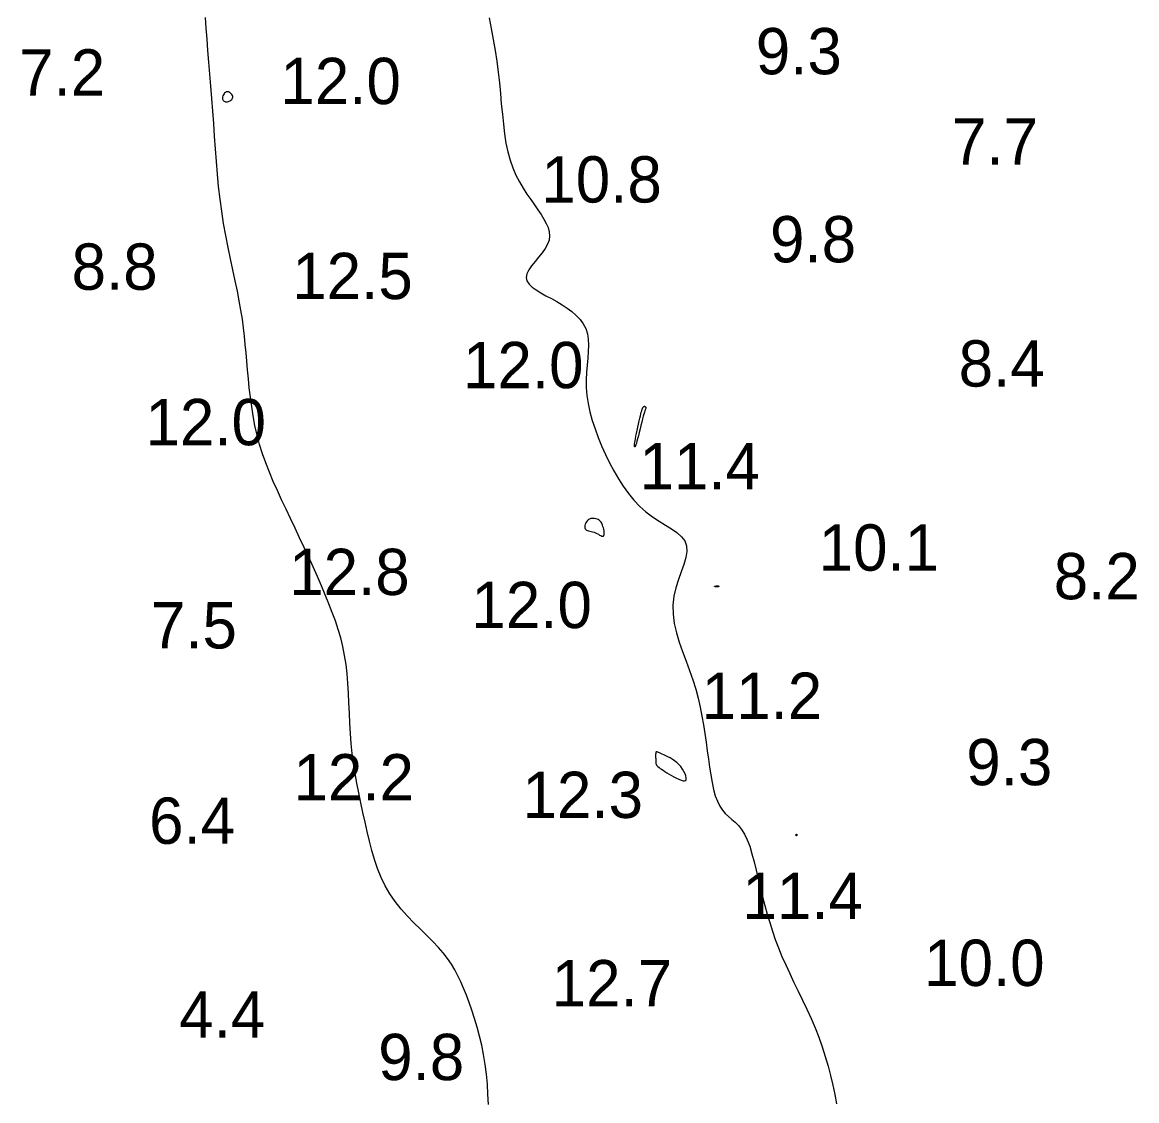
# Model space of a CAD drawing. Extents: x 3040093 to 3056816, y 408076 to 509144.
# Drawn here: x 3043355.6 to 3043476, y 436900.6 to 437017.1 of the extents above; entities that cross this region are included whole.
import ezdxf

# ---------------------------------------------------------------- set-up
doc = ezdxf.new("R2010")
doc.units = 0
doc.layers.add('V-CHAN-CONT-EL12-1112', color=7, linetype='Continuous')
doc.layers.add('V-TOPO-SOUN-0810', color=7, linetype='Continuous')

msp = doc.modelspace()

# ---------------------------------------------------------------- linework, layer by layer
at = {"layer": 'V-CHAN-CONT-EL12-1112'}
for points in [[(3043405.95, 436900.23), (3043405.91, 436901.33), (3043405.84, 436902.41), (3043405.74, 436903.49), (3043405.61, 436904.55), (3043405.44, 436905.6), (3043405.23, 436906.62), (3043404.99, 436907.61), (3043404.73, 436908.58), (3043404.46, 436909.5), (3043404.17, 436910.39), (3043403.87, 436911.23), (3043403.58, 436912.03), (3043403.28, 436912.77), (3043402.98, 436913.46), (3043402.67, 436914.12), (3043402.33, 436914.75), (3043401.96, 436915.37), (3043401.54, 436915.97), (3043401.08, 436916.58), (3043400.55, 436917.19), (3043399.95, 436917.82), (3043399.3, 436918.47), (3043398.61, 436919.14), (3043397.91, 436919.84), (3043397.21, 436920.57), (3043396.53, 436921.33), (3043395.89, 436922.13), (3043395.31, 436922.96), (3043394.81, 436923.84), (3043394.37, 436924.75), (3043393.99, 436925.69), (3043393.66, 436926.66), (3043393.37, 436927.65), (3043393.1, 436928.67), (3043392.86, 436929.69), (3043392.63, 436930.72), (3043392.4, 436931.76), (3043392.17, 436932.81), (3043391.96, 436933.86), (3043391.75, 436934.91), (3043391.56, 436935.97), (3043391.39, 436937.04), (3043391.25, 436938.12), (3043391.13, 436939.2), (3043391.05, 436940.3), (3043390.98, 436941.39), (3043390.94, 436942.49), (3043390.89, 436943.58), (3043390.85, 436944.65), (3043390.79, 436945.71), (3043390.7, 436946.74), (3043390.58, 436947.75), (3043390.43, 436948.72), (3043390.23, 436949.67), (3043390, 436950.6), (3043389.73, 436951.52), (3043389.43, 436952.44), (3043389.09, 436953.36), (3043388.73, 436954.3), (3043388.33, 436955.26), (3043387.92, 436956.24), (3043387.48, 436957.25), (3043387.02, 436958.28), (3043386.55, 436959.32), (3043386.06, 436960.36), (3043385.57, 436961.41), (3043385.08, 436962.46), (3043384.59, 436963.49), (3043384.1, 436964.51), (3043383.62, 436965.52), (3043383.16, 436966.52), (3043382.72, 436967.51), (3043382.3, 436968.5), (3043381.91, 436969.5), (3043381.56, 436970.5), (3043381.24, 436971.5), (3043380.97, 436972.52), (3043380.74, 436973.55), (3043380.55, 436974.58), (3043380.39, 436975.6), (3043380.25, 436976.62), (3043380.13, 436977.62), (3043380.03, 436978.6), (3043379.94, 436979.55), (3043379.86, 436980.48), (3043379.78, 436981.39), (3043379.7, 436982.28), (3043379.6, 436983.18), (3043379.5, 436984.09), (3043379.38, 436985.03), (3043379.23, 436985.99), (3043379.05, 436987.01), (3043378.85, 436988.07), (3043378.61, 436989.19), (3043378.36, 436990.35), (3043378.11, 436991.56), (3043377.85, 436992.79), (3043377.6, 436994.07), (3043377.36, 436995.36), (3043377.15, 436996.68), (3043376.98, 436998.01), (3043376.82, 436999.36), (3043376.69, 437000.71), (3043376.58, 437002.07), (3043376.48, 437003.44), (3043376.39, 437004.8), (3043376.3, 437006.16), (3043376.2, 437007.51), (3043376.1, 437008.86), (3043375.99, 437010.19), (3043375.88, 437011.5), (3043375.77, 437012.78), (3043375.67, 437014.04), (3043375.57, 437015.27), (3043375.48, 437016.46), (3043375.4, 437017.6)], [(3043406.02, 437017.59), (3043406.27, 437016.42), (3043406.48, 437015.24), (3043406.68, 437014.06), (3043406.85, 437012.89), (3043407, 437011.72), (3043407.14, 437010.56), (3043407.25, 437009.41), (3043407.35, 437008.28), (3043407.46, 437007.17), (3043407.57, 437006.09), (3043407.7, 437005.05), (3043407.85, 437004.04), (3043408.05, 437003.09), (3043408.29, 437002.2), (3043408.59, 437001.36), (3043408.93, 437000.58), (3043409.3, 436999.85), (3043409.7, 436999.17), (3043410.11, 436998.54), (3043410.52, 436997.94), (3043410.92, 436997.38), (3043411.3, 436996.85), (3043411.65, 436996.34), (3043411.95, 436995.85), (3043412.21, 436995.38), (3043412.4, 436994.93), (3043412.52, 436994.48), (3043412.56, 436994.03), (3043412.5, 436993.58), (3043412.35, 436993.12), (3043412.09, 436992.66), (3043411.75, 436992.19), (3043411.37, 436991.72), (3043410.99, 436991.26), (3043410.62, 436990.8), (3043410.32, 436990.36), (3043410.12, 436989.94), (3043410.04, 436989.54), (3043410.12, 436989.17), (3043410.34, 436988.83), (3043410.68, 436988.5), (3043411.11, 436988.19), (3043411.62, 436987.88), (3043412.17, 436987.57), (3043412.76, 436987.26), (3043413.35, 436986.93), (3043413.92, 436986.59), (3043414.47, 436986.23), (3043414.98, 436985.85), (3043415.44, 436985.44), (3043415.85, 436984.99), (3043416.19, 436984.52), (3043416.46, 436984.01), (3043416.65, 436983.45), (3043416.74, 436982.86), (3043416.77, 436982.22), (3043416.74, 436981.54), (3043416.68, 436980.83), (3043416.61, 436980.08), (3043416.54, 436979.3), (3043416.5, 436978.49), (3043416.51, 436977.65), (3043416.59, 436976.79), (3043416.73, 436975.91), (3043416.92, 436975.01), (3043417.17, 436974.1), (3043417.47, 436973.18), (3043417.81, 436972.26), (3043418.18, 436971.35), (3043418.59, 436970.43), (3043419.03, 436969.53), (3043419.49, 436968.65), (3043419.99, 436967.8), (3043420.51, 436966.98), (3043421.07, 436966.2), (3043421.67, 436965.48), (3043422.3, 436964.81), (3043422.97, 436964.21), (3043423.67, 436963.69), (3043424.39, 436963.22), (3043425.09, 436962.79), (3043425.74, 436962.39), (3043426.32, 436961.98), (3043426.8, 436961.54), (3043427.16, 436961.08), (3043427.36, 436960.55), (3043427.38, 436959.95), (3043427.27, 436959.28), (3043427.05, 436958.54), (3043426.77, 436957.75), (3043426.47, 436956.91), (3043426.2, 436956.02), (3043425.98, 436955.1), (3043425.87, 436954.15), (3043425.89, 436953.17), (3043426.03, 436952.18), (3043426.27, 436951.17), (3043426.57, 436950.15), (3043426.93, 436949.13), (3043427.3, 436948.11), (3043427.68, 436947.09), (3043428.03, 436946.08), (3043428.34, 436945.08), (3043428.6, 436944.09), (3043428.83, 436943.12), (3043429.02, 436942.16), (3043429.19, 436941.21), (3043429.34, 436940.27), (3043429.47, 436939.35), (3043429.59, 436938.43), (3043429.71, 436937.53), (3043429.84, 436936.65), (3043429.97, 436935.81), (3043430.11, 436935), (3043430.28, 436934.25), (3043430.46, 436933.57), (3043430.68, 436932.96), (3043430.93, 436932.43), (3043431.22, 436932), (3043431.54, 436931.64), (3043431.88, 436931.32), (3043432.24, 436931.01), (3043432.6, 436930.7), (3043432.96, 436930.35), (3043433.3, 436929.93), (3043433.62, 436929.43), (3043433.91, 436928.81), (3043434.18, 436928.1), (3043434.42, 436927.3), (3043434.65, 436926.44), (3043434.87, 436925.52), (3043435.09, 436924.58), (3043435.31, 436923.62), (3043435.54, 436922.66), (3043435.79, 436921.71), (3043436.05, 436920.78), (3043436.33, 436919.86), (3043436.62, 436918.95), (3043436.94, 436918.04), (3043437.29, 436917.12), (3043437.66, 436916.21), (3043438.06, 436915.29), (3043438.49, 436914.35), (3043438.95, 436913.41), (3043439.41, 436912.45), (3043439.89, 436911.48), (3043440.35, 436910.5), (3043440.81, 436909.5), (3043441.24, 436908.49), (3043441.65, 436907.48), (3043442.01, 436906.45), (3043442.34, 436905.41), (3043442.64, 436904.37), (3043442.9, 436903.33), (3043443.14, 436902.3), (3043443.36, 436901.29), (3043443.55, 436900.29)]]:
    msp.add_lwpolyline(points, dxfattribs=at)
for points in [[(3043378.31, 437009.2), (3043378.25, 437009.29), (3043378.17, 437009.38), (3043378.08, 437009.46), (3043377.98, 437009.53), (3043377.87, 437009.57), (3043377.77, 437009.59), (3043377.66, 437009.58), (3043377.56, 437009.53), (3043377.47, 437009.46), (3043377.4, 437009.37), (3043377.33, 437009.26), (3043377.28, 437009.14), (3043377.25, 437009.02), (3043377.24, 437008.9), (3043377.25, 437008.8), (3043377.28, 437008.71), (3043377.33, 437008.64), (3043377.39, 437008.58), (3043377.48, 437008.54), (3043377.56, 437008.52), (3043377.66, 437008.51), (3043377.77, 437008.52), (3043377.87, 437008.54), (3043377.97, 437008.57), (3043378.06, 437008.62), (3043378.15, 437008.68), (3043378.23, 437008.75), (3043378.29, 437008.83), (3043378.33, 437008.91), (3043378.35, 437009), (3043378.34, 437009.1)], [(3043421.74, 436971.3), (3043421.73, 436971.34), (3043421.73, 436971.39), (3043421.73, 436971.47), (3043421.74, 436971.58), (3043421.76, 436971.72), (3043421.79, 436971.89), (3043421.83, 436972.12), (3043421.89, 436972.39), (3043421.95, 436972.69), (3043422.02, 436973.02), (3043422.1, 436973.37), (3043422.17, 436973.71), (3043422.25, 436974.04), (3043422.32, 436974.34), (3043422.38, 436974.61), (3043422.43, 436974.82), (3043422.47, 436974.99), (3043422.51, 436975.12), (3043422.53, 436975.22), (3043422.56, 436975.29), (3043422.57, 436975.35), (3043422.59, 436975.39), (3043422.61, 436975.43), (3043422.63, 436975.46), (3043422.65, 436975.49), (3043422.67, 436975.53), (3043422.69, 436975.55), (3043422.71, 436975.58), (3043422.74, 436975.6), (3043422.76, 436975.61), (3043422.79, 436975.62), (3043422.82, 436975.62), (3043422.85, 436975.61), (3043422.88, 436975.59), (3043422.9, 436975.57), (3043422.93, 436975.55), (3043422.94, 436975.52), (3043422.95, 436975.49), (3043422.96, 436975.45), (3043422.95, 436975.42), (3043422.94, 436975.37), (3043422.92, 436975.32), (3043422.89, 436975.24), (3043422.85, 436975.13), (3043422.8, 436974.98), (3043422.74, 436974.79), (3043422.68, 436974.55), (3043422.6, 436974.26), (3043422.51, 436973.92), (3043422.42, 436973.56), (3043422.33, 436973.18), (3043422.24, 436972.81), (3043422.15, 436972.45), (3043422.07, 436972.12), (3043422, 436971.85), (3043421.94, 436971.63), (3043421.89, 436971.47), (3043421.85, 436971.36), (3043421.82, 436971.29), (3043421.8, 436971.25), (3043421.78, 436971.24), (3043421.76, 436971.25), (3043421.75, 436971.27)], [(3043418.43, 436961.67), (3043418.46, 436961.76), (3043418.47, 436961.88), (3043418.46, 436962.02), (3043418.44, 436962.18), (3043418.41, 436962.34), (3043418.37, 436962.5), (3043418.33, 436962.65), (3043418.29, 436962.78), (3043418.24, 436962.9), (3043418.19, 436963.01), (3043418.13, 436963.11), (3043418.06, 436963.19), (3043417.99, 436963.26), (3043417.9, 436963.33), (3043417.8, 436963.38), (3043417.69, 436963.43), (3043417.56, 436963.48), (3043417.43, 436963.5), (3043417.29, 436963.52), (3043417.16, 436963.52), (3043417.02, 436963.49), (3043416.89, 436963.45), (3043416.77, 436963.38), (3043416.66, 436963.28), (3043416.56, 436963.16), (3043416.48, 436963.03), (3043416.42, 436962.88), (3043416.38, 436962.74), (3043416.36, 436962.61), (3043416.37, 436962.48), (3043416.4, 436962.38), (3043416.46, 436962.3), (3043416.54, 436962.25), (3043416.64, 436962.21), (3043416.77, 436962.17), (3043416.9, 436962.15), (3043417.05, 436962.11), (3043417.21, 436962.08), (3043417.36, 436962.03), (3043417.52, 436961.96), (3043417.68, 436961.88), (3043417.83, 436961.8), (3043417.97, 436961.72), (3043418.1, 436961.66), (3043418.21, 436961.61), (3043418.3, 436961.59), (3043418.38, 436961.61)], [(3043430.38, 436956.18), (3043430.41, 436956.19), (3043430.45, 436956.2), (3043430.5, 436956.21), (3043430.55, 436956.22), (3043430.6, 436956.23), (3043430.66, 436956.23), (3043430.7, 436956.24), (3043430.74, 436956.23), (3043430.77, 436956.23), (3043430.79, 436956.22), (3043430.81, 436956.22), (3043430.82, 436956.21), (3043430.83, 436956.2), (3043430.83, 436956.18), (3043430.83, 436956.17), (3043430.83, 436956.17), (3043430.83, 436956.16), (3043430.82, 436956.15), (3043430.81, 436956.14), (3043430.79, 436956.14), (3043430.77, 436956.13), (3043430.74, 436956.13), (3043430.7, 436956.13), (3043430.65, 436956.13), (3043430.6, 436956.13), (3043430.55, 436956.14), (3043430.49, 436956.14), (3043430.44, 436956.15), (3043430.41, 436956.15), (3043430.38, 436956.16), (3043430.37, 436956.17)], [(3043424.27, 436936.71), (3043424.38, 436936.62), (3043424.51, 436936.52), (3043424.66, 436936.42), (3043424.83, 436936.31), (3043425.02, 436936.18), (3043425.23, 436936.05), (3043425.47, 436935.91), (3043425.72, 436935.76), (3043425.99, 436935.61), (3043426.26, 436935.47), (3043426.52, 436935.34), (3043426.76, 436935.25), (3043426.97, 436935.19), (3043427.14, 436935.17), (3043427.26, 436935.22), (3043427.32, 436935.33), (3043427.32, 436935.49), (3043427.28, 436935.7), (3043427.19, 436935.93), (3043427.06, 436936.19), (3043426.9, 436936.45), (3043426.72, 436936.71), (3043426.51, 436936.95), (3043426.29, 436937.16), (3043426.05, 436937.35), (3043425.81, 436937.51), (3043425.57, 436937.65), (3043425.34, 436937.77), (3043425.12, 436937.87), (3043424.91, 436937.97), (3043424.73, 436938.05), (3043424.57, 436938.12), (3043424.44, 436938.19), (3043424.33, 436938.24), (3043424.24, 436938.28), (3043424.17, 436938.3), (3043424.12, 436938.31), (3043424.08, 436938.3), (3043424.05, 436938.26), (3043424.03, 436938.2), (3043424.02, 436938.12), (3043424.01, 436938.03), (3043424.01, 436937.92), (3043424.01, 436937.81), (3043424.01, 436937.69), (3043424.02, 436937.58), (3043424.02, 436937.47), (3043424.02, 436937.37), (3043424.02, 436937.28), (3043424.02, 436937.19), (3043424.03, 436937.11), (3043424.05, 436937.03), (3043424.08, 436936.96), (3043424.12, 436936.88), (3043424.19, 436936.8)], [(3043439.25, 436929.4), (3043439.26, 436929.4), (3043439.26, 436929.39), (3043439.27, 436929.38), (3043439.27, 436929.37), (3043439.27, 436929.35), (3043439.27, 436929.34), (3043439.27, 436929.33), (3043439.27, 436929.31), (3043439.26, 436929.3), (3043439.26, 436929.28), (3043439.25, 436929.27), (3043439.25, 436929.26), (3043439.24, 436929.26), (3043439.23, 436929.25), (3043439.22, 436929.25), (3043439.21, 436929.25), (3043439.2, 436929.25), (3043439.19, 436929.26), (3043439.18, 436929.27), (3043439.18, 436929.28), (3043439.17, 436929.29), (3043439.17, 436929.31), (3043439.17, 436929.32), (3043439.17, 436929.34), (3043439.18, 436929.35), (3043439.19, 436929.36), (3043439.2, 436929.38), (3043439.21, 436929.39), (3043439.22, 436929.4), (3043439.23, 436929.4), (3043439.24, 436929.4)]]:
    msp.add_lwpolyline(points, close=True, dxfattribs=at)

# ---------------------------------------------------------------- texts
at = {"layer": 'V-TOPO-SOUN-0810'}
for s, p in [('9.3', (3043434.83, 437011.48)), ('7.2', (3043355.27, 437009.18)), ('12.0 ', (3043383.49, 437008.26)), ('7.7', (3043456.02, 437001.73)), ('10.8 ', (3043411.67, 436997.63)), ('9.8', (3043436.37, 436991.17)), ('8.8', (3043360.94, 436988.21)), ('12.5 ', (3043384.77, 436987.2)), ('12.0 ', (3043403.21, 436977.58)), ('8.4', (3043456.74, 436977.75)), ('12.0 ', (3043368.92, 436971.42)), ('11.4 ', (3043422.27, 436966.66)), ('10.1 ', (3043441.62, 436957.87)), ('12.8 ', (3043384.44, 436955.24)), ('8.2', (3043467.01, 436954.78)), ('12.0 ', (3043404.12, 436951.67)), ('7.5', (3043369.5, 436949.47)), ('11.2 ', (3043428.99, 436941.86)), ('9.3', (3043457.56, 436934.7)), ('12.2 ', (3043384.9, 436933.06)), ('12.3 ', (3043409.64, 436931.16)), ('6.4', (3043369.31, 436928.37)), ('11.4 ', (3043433.39, 436920.24)), ('10.0 ', (3043453.01, 436913.02)), ('12.7 ', (3043412.79, 436910.82)), ('4.4', (3043372.56, 436907.44)), ('9.8', (3043394.05, 436902.85))]:
    msp.add_text(s, height=5, dxfattribs=at).set_placement(p)

doc.saveas('drawing.dxf')
